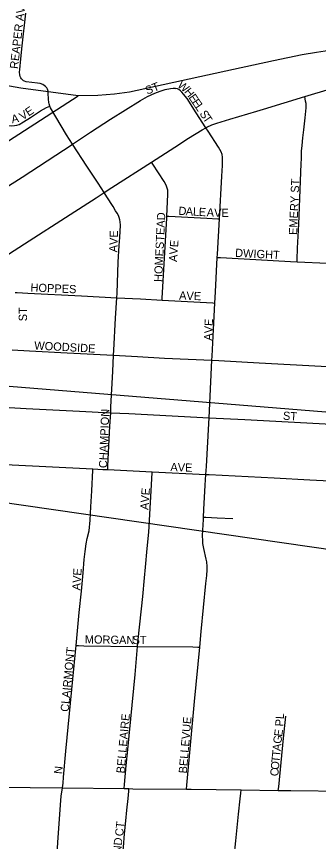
# Model space of a CAD drawing. Extents: x -209 to 4852, y 0 to 905.
# Drawn here: x 152.8 to 159.74, y 271.64 to 290.63 of the extents above; entities that cross this region are included whole.
import ezdxf

# ---------------------------------------------------------------- set-up
doc = ezdxf.new("R2010")
doc.units = 0
for name, color, linetype in [('GM_X_Airport_Location_Class_2', 7, 'Continuous'), ('GM_X_Airport_Location_Class_3', 7, 'Continuous'), ('GM_X_Corporation', 7, 'Continuous'), ('GM_X_US_Route', 7, 'Continuous'), ('SH_Text', 7, 'Continuous')]:
    doc.layers.add(name, color=color, linetype=linetype)

msp = doc.modelspace()

# ---------------------------------------------------------------- linework, layer by layer
at = {"layer": 'GM_X_Airport_Location_Class_2'}
for points in [[(153.567, 288.566), (153.554, 288.616), (153.548, 288.651), (153.54, 288.728), (153.532, 288.869), (153.528, 288.91), (153.514, 288.954), (153.498, 288.986), (153.471, 289.019), (153.439, 289.043), (153.404, 289.064), (153.345, 289.085), (153.285, 289.099), (153.022, 289.13), (152.988, 289.14), (152.96, 289.153), (152.937, 289.169), (152.913, 289.197), (152.897, 289.217), (152.885, 289.248), (152.875, 289.291), (152.872, 289.35), (152.875, 289.412), (152.9, 289.659), (152.933, 289.957), (153.015, 290.707)], [(159.432, 288.786), (161.196, 289.318)], [(154.091, 287.692), (154.502, 287.968), (154.961, 288.269), (155.649, 288.699), (155.813, 288.789), (155.983, 288.867), (156.1, 288.911), (156.22, 288.947), (156.341, 288.974), (156.403, 288.981), (156.441, 288.979), (156.464, 288.975)], [(157.153, 288.069), (156.929, 288.415), (156.721, 288.74), (156.643, 288.843), (156.6, 288.892), (156.567, 288.922), (156.532, 288.948), (156.501, 288.963), (156.464, 288.975)], [(158.325, 288.453), (158.478, 288.498), (159.432, 288.786)], [(159.249, 284.985), (159.251, 285.033), (159.263, 285.294), (159.293, 285.848), (159.346, 287.237), (159.348, 287.359), (159.35, 287.419), (159.353, 287.532), (159.365, 287.657), (159.383, 287.838), (159.403, 288.023), (159.433, 288.3), (159.46, 288.524), (159.462, 288.567), (159.456, 288.626), (159.447, 288.684), (159.432, 288.786)], [(151.214, 288.239), (151.293, 288.232), (151.581, 288.208), (151.695, 288.198), (151.798, 288.189), (151.907, 288.18), (152.337, 288.14), (152.454, 288.132), (152.597, 288.12), (152.682, 288.117), (152.752, 288.118), (152.808, 288.127), (152.861, 288.147), (152.965, 288.206), (153.12, 288.307), (153.353, 288.458), (153.425, 288.499), (153.493, 288.534), (153.567, 288.566)], [(154.091, 287.692), (153.95, 287.909), (153.583, 288.53), (153.567, 288.566)], [(157.153, 288.069), (157.179, 288.083), (157.29, 288.134), (157.406, 288.178), (157.702, 288.27), (158.325, 288.453)], [(155.903, 287.278), (156.443, 287.624), (156.755, 287.828), (157.07, 288.025), (157.153, 288.069)], [(157.467, 285.972), (157.522, 286.953), (157.535, 287.201), (157.539, 287.311), (157.535, 287.39), (157.526, 287.453), (157.506, 287.516), (157.475, 287.572), (157.442, 287.625), (157.205, 287.989), (157.153, 288.069)], [(151.664, 286.125), (152.298, 286.529), (152.929, 286.932), (154.078, 287.682), (154.091, 287.692)], [(154.814, 286.577), (154.677, 286.794), (154.421, 287.184), (154.091, 287.692)], [(154.814, 286.577), (154.993, 286.693), (155.903, 287.278)], [(156.256, 286.037), (156.279, 286.532), (156.283, 286.583), (156.279, 286.631), (156.266, 286.682), (156.252, 286.723), (156.228, 286.775), (156.196, 286.829), (155.937, 287.227), (155.903, 287.278)], [(152.375, 285.007), (152.986, 285.399), (154.033, 286.071), (154.634, 286.459), (154.814, 286.577)], [(155.108, 284.157), (155.114, 284.26), (155.141, 284.973), (155.164, 285.358), (155.173, 285.543), (155.188, 285.825), (155.184, 285.903), (155.177, 285.951), (155.162, 286.003), (155.147, 286.05), (155.118, 286.099), (155.08, 286.16), (155.021, 286.256), (154.879, 286.477), (154.814, 286.577)], [(156.15, 284.101), (156.152, 284.144), (156.253, 285.986), (156.256, 286.037)], [(156.256, 286.037), (156.3, 286.035), (157.175, 285.988), (157.432, 285.974), (157.467, 285.972)], [(157.417, 285.085), (157.421, 285.159), (157.467, 285.972)], [(157.363, 284.033), (157.378, 284.292), (157.417, 285.085)], [(157.417, 285.085), (157.489, 285.081), (158.303, 285.033), (159.099, 284.993), (159.249, 284.985)], [(159.249, 284.985), (159.948, 284.949), (160.974, 284.899)], [(152.767, 284.275), (152.813, 284.273), (153.061, 284.262), (154.293, 284.198), (155.108, 284.157)], [(155.031, 282.834), (155.036, 282.946), (155.08, 283.685), (155.108, 284.157)], [(155.108, 284.157), (155.649, 284.129), (156.15, 284.101)], [(156.15, 284.101), (157.31, 284.036), (157.363, 284.033)], [(157.294, 282.717), (157.298, 282.807), (157.331, 283.425), (157.363, 284.033)], [(152.702, 282.957), (153.103, 282.935), (153.967, 282.887), (155.031, 282.834)], [(154.966, 281.509), (154.973, 281.646), (155.012, 282.454), (155.031, 282.834)], [(155.031, 282.834), (155.583, 282.806), (156.204, 282.768), (157.294, 282.717)], [(157.226, 281.394), (157.294, 282.717)], [(157.294, 282.717), (157.448, 282.71), (158.381, 282.657), (159.807, 282.582), (160.745, 282.532), (160.849, 282.526)], [(152.63, 281.629), (153.026, 281.607), (154.247, 281.546), (154.966, 281.509)], [(154.898, 280.199), (154.903, 280.288), (154.95, 281.199), (154.966, 281.509)], [(154.966, 281.509), (155.386, 281.487), (157.226, 281.394)], [(157.154, 280.087), (157.166, 280.269), (157.219, 281.259), (157.226, 281.394)], [(157.226, 281.394), (158.052, 281.352), (160.039, 281.244), (160.703, 281.208), (160.781, 281.204)], [(152.552, 280.318), (154.557, 280.215)], [(154.171, 276.146), (154.244, 276.91), (154.294, 277.4), (154.333, 277.825), (154.359, 278.128), (154.377, 278.311), (154.404, 278.493), (154.428, 278.612), (154.47, 278.79), (154.496, 279.033), (154.511, 279.339), (154.529, 279.708), (154.556, 280.188), (154.557, 280.215)], [(154.557, 280.215), (154.788, 280.204), (154.898, 280.199)], [(154.898, 280.199), (155.922, 280.148)], [(155.586, 276.13), (155.6, 276.287), (155.702, 277.274), (155.741, 277.707), (155.763, 277.954), (155.806, 278.385), (155.841, 278.755), (155.92, 280.123), (155.922, 280.148)], [(155.922, 280.148), (157.154, 280.087)], [(157.098, 279.104), (157.106, 279.284), (157.139, 279.837), (157.154, 280.087)], [(157.154, 280.087), (157.226, 280.083), (158.723, 280.01), (159.543, 279.966), (160.158, 279.936), (160.569, 279.914), (160.712, 279.908)], [(157.015, 276.111), (157.049, 276.468), (157.155, 277.579), (157.172, 277.764), (157.18, 277.889), (157.182, 277.972), (157.172, 278.077), (157.162, 278.139), (157.106, 278.38), (157.085, 278.5), (157.081, 278.561), (157.08, 278.683), (157.096, 279.051), (157.098, 279.104)], [(157.098, 279.104), (157.151, 279.101), (157.414, 279.087), (157.771, 279.072)], [(153.855, 272.872), (153.872, 272.982), (153.88, 273.117), (153.936, 273.716), (154.126, 275.686), (154.171, 276.146)], [(154.171, 276.146), (154.225, 276.146), (154.352, 276.145), (155.586, 276.13)], [(155.278, 272.856), (155.286, 272.948), (155.325, 273.384), (155.362, 273.754), (155.528, 275.483), (155.586, 276.13)], [(155.586, 276.13), (156.856, 276.115), (156.968, 276.112), (157.015, 276.111)], [(156.709, 272.84), (156.718, 272.936), (156.895, 274.864), (157.015, 276.111)], [(158.819, 272.812), (158.827, 272.897), (158.937, 274.018), (158.988, 274.524)], [(153.726, 270.45), (153.713, 270.49), (153.698, 270.551), (153.69, 270.614), (153.689, 270.677), (153.696, 270.801), (153.705, 270.925), (153.725, 271.247), (153.757, 271.728), (153.819, 272.584), (153.828, 272.68), (153.855, 272.872)], [(155.167, 270.502), (155.172, 270.562), (155.201, 270.882), (155.232, 271.252), (155.257, 271.51), (155.284, 271.815), (155.311, 272.113), (155.337, 272.36), (155.364, 272.627), (155.381, 272.798), (155.386, 272.854)], [(157.692, 270.138), (157.701, 270.238), (157.769, 270.917), (157.846, 271.649), (157.904, 272.268), (157.94, 272.616), (157.954, 272.748), (157.962, 272.823)]]:
    msp.add_lwpolyline(points, dxfattribs=at)
at = {"layer": 'GM_X_Corporation'}
for points in [[(149.663, 272.916), (150.612, 272.907), (150.979, 272.903), (152.366, 272.888), (153.855, 272.872)], [(153.855, 272.872), (155.278, 272.856), (155.386, 272.854), (155.477, 272.853), (156.709, 272.84), (156.817, 272.839), (157.962, 272.823), (158.819, 272.812), (159.105, 272.808), (160.373, 272.793), (161.639, 272.783), (162.85, 272.766), (163.508, 272.757), (163.879, 272.752)]]:
    msp.add_lwpolyline(points, dxfattribs=at)
at = {"layer": 'GM_X_US_Route'}
for points in [[(154.217, 288.801), (152.899, 288.978), (151.325, 289.256), (148.603, 289.721), (141.311, 290.977), (140.266, 291.124), (139.888, 291.127), (139.704, 291.127), (139.516, 291.104), (139.134, 291.008)], [(159.994, 289.847), (159.693, 289.805), (159.364, 289.748), (158.705, 289.611), (157.791, 289.408), (155.396, 288.892), (155.051, 288.84), (154.674, 288.809), (154.217, 288.801)], [(137.379, 277.119), (138.126, 277.886), (138.96, 278.667), (139.489, 279.144), (140.15, 279.681), (140.591, 280.059), (141.174, 280.455), (142.121, 281.066), (143.159, 281.747), (145.716, 283.386), (147.23, 284.359), (149.599, 285.888), (150.989, 286.727), (152.621, 287.771), (154.217, 288.801)]]:
    msp.add_lwpolyline(points, dxfattribs=at)
at = {"layer": 'SH_Text'}
msp.add_lwpolyline([(110.173, 285.569), (202.362, 278.085), (232.041, 278.085), (232.041, 272.446), (202.369, 272.22)], close=True, dxfattribs=at)

# ---------------------------------------------------------------- texts
at = {"layer": 'GM_X_Airport_Location_Class_3'}
for s, height, rotation, p in [('REAPER AVE', 0.1894, 83.3681, (152.833, 289.417)), ('ST', 0.1894, 21.7863, (155.805, 288.829)), ('W', 0.189, 319.2601, (156.487, 289.027)), ('H', 0.189, 308.6666, (156.645, 288.892)), ('E', 0.189, 304.569, (156.747, 288.765)), ('E', 0.189, 304.1371, (156.822, 288.655)), ('E', 0.189, 32.796, (153.078, 288.327)), ('L', 0.189, 304.016, (156.897, 288.545)), ('A', 0.189, 11.249, (152.702, 288.171)), ('V', 0.189, 33.7957, (152.941, 288.234)), ('S', 0.189, 304.0285, (157, 288.393)), ('T', 0.189, 304.0386, (157.074, 288.282)), ('EMERY ST', 0.1894, 87.4721, (159.249, 285.598)), ('D', 0.189, 356.8953, (156.52, 286.065)), ('A', 0.189, 356.8953, (156.687, 286.056)), ('L', 0.189, 356.8838, (156.853, 286.047)), ('E', 0.189, 356.8994, (156.986, 286.04)), ('HOMESTEAD', 0.1894, 87.3384, (156.149, 284.515)), ('A', 0.189, 356.8735, (157.169, 286.03)), ('V', 0.189, 358.2138, (157.341, 286.021)), ('E', 0.189, 359.9073, (157.513, 286.015)), ('E', 0.189, 89.3928, (155.131, 285.538)), ('V', 0.189, 87.5834, (155.124, 285.365)), ('AVE', 0.1894, 86.0569, (156.491, 284.976)), ('A', 0.189, 87.3111, (155.116, 285.198)), ('DWIGHT', 0.1894, 356.9874, (157.822, 285.098)), ('HOPPES', 0.1894, 357.7987, (153.12, 284.298)), ('AVE', 0.1894, 358.0261, (156.536, 284.115)), ('ST', 0.1894, 90, (153.042, 283.613)), ('AVE', 0.1894, 88.0186, (157.299, 283.164)), ('WOODSIDE', 0.1894, 356.9454, (153.205, 282.965)), ('CHAMPION', 0.1894, 87.7115, (154.883, 280.23)), ('ST', 0.1894, 356.4254, (158.921, 281.348)), ('AVE', 0.1894, 358.0261, (156.336, 280.165)), ('AVE', 0.1894, 86.0569, (155.833, 279.265)), ('AVE', 0.1894, 86.0494, (154.266, 277.415)), ('MORGAN', 0.1894, 359.0765, (154.369, 276.198)), ('ST', 0.1894, 0, (155.468, 276.182)), ('CLAIRMONT', 0.1894, 84.4731, (154, 274.616)), ('BELLEAIRE', 0.1894, 84.8056, (155.283, 273.199)), ('BELLEVUE', 0.1894, 85.2358, (156.716, 273.199)), ('PL', 0.1894, 86.1879, (158.933, 274.282)), ('E', 0.189, 81.6921, (158.905, 274.043)), ('A', 0.189, 84.5938, (158.871, 273.714)), ('G', 0.189, 83.7588, (158.887, 273.879)), ('T', 0.189, 84.6052, (158.859, 273.581)), ('T', 0.189, 84.583, (158.846, 273.448)), ('N', 0.189, 84.2926, (153.85, 273.183)), ('C', 0.189, 84.6011, (158.816, 273.133)), ('O', 0.189, 84.5938, (158.83, 273.282)), ('CT', 0.1894, 83.6631, (155.25, 271.75)), ('OAKLAND', 0.1894, 85.9111, (155.15, 270.515))]:
    msp.add_text(s, height=height, rotation=rotation, dxfattribs=at).set_placement(p)

doc.saveas('drawing.dxf')
